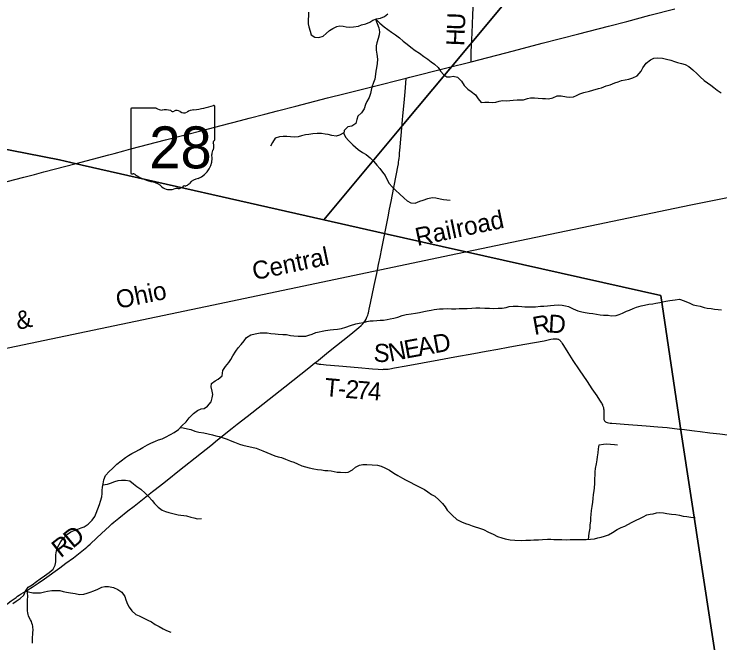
# Model space of a CAD drawing. Extents: x 1442749 to 1756758, y 235267 to 677782.
# Drawn here: x 1576295 to 1587992, y 474517 to 484946 of the extents above; entities that cross this region are included whole.
import ezdxf

# ---------------------------------------------------------------- set-up
doc = ezdxf.new("R2010")
doc.units = 0
for name, color, linetype in [('GM_X_County_Road', 7, 'Continuous'), ('GM_X_County_Road_Text', 7, 'Continuous'), ('GM_X_Minor_River', 7, 'Continuous'), ('GM_X_Rail_Line', 7, 'Continuous'), ('GM_X_Rail_Line_Text', 7, 'Continuous'), ('GM_X_State_Location', 7, 'Continuous'), ('GM_X_State_Route', 7, 'Continuous'), ('GM_X_State_Shield', 7, 'Continuous'), ('GM_X_Township', 7, 'Continuous'), ('GM_X_Township_Road', 7, 'Continuous'), ('GM_X_Township_Road_Text', 7, 'Continuous')]:
    doc.layers.add(name, color=color, linetype=linetype)

msp = doc.modelspace()

# ---------------------------------------------------------------- linework, layer by layer
at = {"layer": 'GM_X_County_Road'}
for points in [[(1582733, 483191), (1582739, 483257), (1582758, 483476), (1582774, 483656), (1582787, 483800), (1582794, 483886)], [(1582482, 481527), (1582494, 481585), (1582519, 481713), (1582544, 481835), (1582590, 482070), (1582634, 482295), (1582657, 482415), (1582664, 482463), (1582668, 482491), (1582673, 482525), (1582675, 482552), (1582680, 482597), (1582684, 482643), (1582688, 482682), (1582710, 482931), (1582733, 483191)], [(1581281, 479160), (1581304, 479179), (1581505, 479342), (1581873, 479638), (1582009, 479747), (1582046, 479780), (1582072, 479806), (1582093, 479831), (1582111, 479859), (1582128, 479888), (1582142, 479918), (1582155, 479952), (1582161, 479972), (1582167, 479993), (1582174, 480018), (1582182, 480050), (1582204, 480153), (1582264, 480446), (1582306, 480641), (1582336, 480793), (1582360, 480915), (1582388, 481056), (1582482, 481527)], [(1576517, 475394), (1576534, 475404), (1576566, 475424), (1576593, 475441), (1576625, 475462), (1576691, 475506), (1576797, 475579), (1577052, 475763), (1577152, 475837), (1577279, 475930), (1577306, 475950), (1577335, 475972), (1577360, 475992), (1577389, 476014), (1577417, 476036), (1577445, 476059), (1577473, 476083), (1577499, 476106), (1577524, 476128), (1577553, 476155), (1577663, 476259), (1577812, 476398), (1577868, 476448), (1577890, 476468), (1577916, 476489), (1577949, 476517), (1578031, 476585), (1578182, 476706), (1578283, 476784), (1578314, 476808), (1578340, 476829), (1578589, 477026), (1578610, 477043), (1578632, 477060), (1578755, 477156), (1578857, 477238), (1579009, 477358), (1579114, 477442), (1579297, 477586), (1579402, 477671), (1579553, 477792), (1579668, 477883), (1579909, 478076), (1579994, 478143), (1580159, 478273), (1580779, 478763), (1581179, 479077), (1581281, 479160)], [(1575727, 474804), (1575741, 474814), (1575902, 474943), (1576071, 475078), (1576248, 475214), (1576326, 475271), (1576351, 475290), (1576377, 475307), (1576413, 475332), (1576448, 475352), (1576484, 475373), (1576507, 475388), (1576517, 475394)], [(1576597, 474513), (1576598, 474536), (1576601, 474592), (1576607, 474677), (1576608, 474739), (1576607, 474771), (1576605, 474793), (1576599, 474819), (1576591, 474846), (1576580, 474873), (1576565, 474902), (1576546, 474940), (1576535, 474965), (1576528, 474987), (1576523, 475013), (1576519, 475046), (1576518, 475072), (1576518, 475096), (1576519, 475224), (1576520, 475292), (1576518, 475348), (1576517, 475394)]]:
    msp.add_lwpolyline(points, dxfattribs=at)
at = {"layer": 'GM_X_Minor_River'}
for points in [[(1581173, 484978), (1581174, 484921), (1581167, 484851), (1581171, 484783), (1581180, 484733), (1581199, 484661), (1581218, 484604), (1581278, 484563), (1581346, 484558), (1581416, 484578), (1581467, 484623), (1581524, 484676), (1581577, 484708), (1581641, 484739), (1581694, 484752), (1581746, 484744), (1581800, 484735), (1581852, 484730), (1581918, 484737), (1582000, 484748), (1582055, 484766), (1582125, 484787), (1582188, 484814), (1582238, 484844), (1582299, 484867), (1582369, 484880), (1582432, 484907), (1582486, 484949)], [(1582283, 484861), (1582310, 484790), (1582339, 484718), (1582350, 484652), (1582343, 484600), (1582327, 484544), (1582304, 484472), (1582293, 484420), (1582298, 484348), (1582307, 484283), (1582316, 484201), (1582313, 484127), (1582302, 484057), (1582291, 483999), (1582285, 483949), (1582271, 483867), (1582249, 483813), (1582226, 483735), (1582215, 483683), (1582202, 483629), (1582181, 483565), (1582140, 483498), (1582117, 483446), (1582098, 483374), (1582053, 483307), (1581994, 483251), (1581976, 483199), (1581959, 483131), (1581890, 483086), (1581824, 483075), (1581765, 483018), (1581758, 482964), (1581787, 482905), (1581845, 482842), (1581908, 482775), (1581995, 482700), (1582071, 482649), (1582128, 482618), (1582194, 482561), (1582255, 482500), (1582309, 482439), (1582354, 482387), (1582401, 482322), (1582443, 482269), (1582466, 482219), (1582509, 482136), (1582559, 482083), (1582622, 482022), (1582683, 481965), (1582757, 481892), (1582810, 481848), (1582870, 481815), (1582940, 481812), (1583021, 481841), (1583077, 481862), (1583150, 481887), (1583224, 481902), (1583282, 481898), (1583356, 481883), (1583410, 481872), (1583466, 481867), (1583522, 481862)], [(1582291, 484864), (1582354, 484796), (1582429, 484735), (1582487, 484692), (1582549, 484649), (1582614, 484602), (1582680, 484553), (1582745, 484498), (1582809, 484447), (1582868, 484396), (1582942, 484343), (1583013, 484296), (1583087, 484241), (1583150, 484196), (1583208, 484153), (1583261, 484113), (1583325, 484058), (1583360, 483999), (1583417, 483936), (1583469, 483908), (1583523, 483903), (1583574, 483916), (1583644, 483901), (1583707, 483834), (1583754, 483762), (1583813, 483699), (1583869, 483660), (1583943, 483605), (1583984, 483538), (1584037, 483481), (1584097, 483483), (1584164, 483484), (1584218, 483481), (1584276, 483488), (1584336, 483501), (1584391, 483511), (1584459, 483510), (1584509, 483513), (1584567, 483521), (1584635, 483524), (1584685, 483523), (1584740, 483524), (1584802, 483544), (1584856, 483555), (1584917, 483558), (1584983, 483551), (1585051, 483548), (1585101, 483546), (1585153, 483541), (1585221, 483558), (1585298, 483589), (1585360, 483588), (1585448, 483575), (1585502, 483569), (1585567, 483572), (1585617, 483597), (1585672, 483626), (1585738, 483644), (1585833, 483666), (1585887, 483682), (1585982, 483713), (1586032, 483724), (1586110, 483755), (1586175, 483774), (1586252, 483805), (1586304, 483825), (1586364, 483844), (1586425, 483857), (1586481, 483869), (1586551, 483890), (1586624, 483923), (1586689, 484002), (1586714, 484054), (1586771, 484133), (1586842, 484187), (1586897, 484216), (1586963, 484223), (1587041, 484214), (1587107, 484199), (1587177, 484180), (1587239, 484161), (1587291, 484145), (1587357, 484126), (1587415, 484111), (1587477, 484078), (1587542, 484023), (1587615, 483956), (1587667, 483903), (1587734, 483842), (1587786, 483804), (1587841, 483767), (1587893, 483726), (1587947, 483685), (1588014, 483640)], [(1581760, 482978), (1581686, 482940), (1581631, 482923), (1581559, 482932), (1581501, 482947), (1581449, 482956), (1581389, 482968), (1581319, 482967), (1581247, 482960), (1581180, 482949), (1581124, 482942), (1581056, 482929), (1581001, 482909), (1580949, 482904), (1580875, 482911), (1580815, 482916), (1580755, 482918), (1580692, 482911), (1580624, 482886), (1580577, 482815), (1580544, 482753)], [(1585314, 480123), (1585378, 480117), (1585432, 480106), (1585484, 480095), (1585560, 480058), (1585640, 480025), (1585704, 480010), (1585762, 479997), (1585826, 479988), (1585884, 479980), (1586010, 479960), (1586062, 479955), (1586140, 479950), (1586192, 479944), (1586271, 479945), (1586325, 479966), (1586377, 479985), (1586442, 480017), (1586496, 480034), (1586555, 480063), (1586609, 480083), (1586690, 480108), (1586744, 480121), (1586814, 480134), (1586879, 480141), (1586929, 480151), (1586995, 480164), (1587046, 480175), (1587098, 480184), (1587162, 480198), (1587253, 480209), (1587323, 480216), (1587403, 480191), (1587493, 480149), (1587552, 480126), (1587606, 480112), (1587668, 480099), (1587730, 480082), (1587782, 480071), (1587848, 480063), (1587902, 480054), (1587964, 480047), (1588017, 480040)], [(1579444, 478405), (1579500, 478445), (1579561, 478514), (1579578, 478580), (1579587, 478636), (1579578, 478692), (1579561, 478765), (1579567, 478817), (1579626, 478866), (1579677, 478893), (1579743, 478949), (1579755, 479033), (1579800, 479100), (1579851, 479166), (1579887, 479219), (1579918, 479279), (1579971, 479355), (1580010, 479408), (1580057, 479466), (1580106, 479525), (1580147, 479581), (1580216, 479628), (1580288, 479641), (1580371, 479662), (1580431, 479657), (1580489, 479657), (1580547, 479648), (1580619, 479643), (1580673, 479638), (1580749, 479631), (1580807, 479633), (1580873, 479614), (1580929, 479607), (1581004, 479602), (1581064, 479603), (1581128, 479606), (1581178, 479620), (1581233, 479639), (1581297, 479664), (1581348, 479678), (1581400, 479689), (1581454, 479700), (1581532, 479709), (1581589, 479715), (1581655, 479718), (1581723, 479733), (1581792, 479754), (1581872, 479783), (1581957, 479810), (1582015, 479821), (1582088, 479832), (1582142, 479848), (1582194, 479859), (1582248, 479860), (1582307, 479866), (1582361, 479867), (1582415, 479872), (1582477, 479879), (1582530, 479893), (1582586, 479902), (1582656, 479919), (1582729, 479946), (1582791, 479964), (1582874, 479975), (1582946, 479986), (1583016, 479999), (1583083, 480014), (1583141, 480027), (1583205, 480038), (1583258, 480044), (1583344, 480055), (1583404, 480058), (1583470, 480063), (1583545, 480058), (1583617, 480059), (1583673, 480062), (1583745, 480064), (1583803, 480063), (1583882, 480066), (1583946, 480073), (1584012, 480076), (1584098, 480071), (1584172, 480066), (1584245, 480065), (1584319, 480066), (1584381, 480067), (1584449, 480080), (1584502, 480098), (1584564, 480103), (1584650, 480100), (1584708, 480095), (1584762, 480092), (1584818, 480090), (1584881, 480089), (1584937, 480090), (1585021, 480099), (1585077, 480102), (1585134, 480108), (1585186, 480113), (1585246, 480118), (1585314, 480123)], [(1576455, 475310), (1576486, 475373), (1576527, 475439), (1576596, 475480), (1576667, 475537), (1576727, 475579), (1576798, 475628), (1576875, 475683), (1576942, 475740), (1576973, 475808), (1576984, 475862), (1576984, 475922), (1576987, 475978), (1576996, 476044), (1577011, 476098), (1577040, 476150), (1577071, 476201), (1577113, 476253), (1577178, 476318), (1577235, 476361), (1577289, 476379), (1577350, 476402), (1577406, 476423), (1577458, 476443), (1577521, 476488), (1577588, 476551), (1577631, 476615), (1577656, 476668), (1577681, 476740), (1577708, 476812), (1577729, 476868), (1577746, 476940), (1577753, 476992), (1577755, 477042), (1577760, 477102), (1577769, 477154), (1577780, 477224), (1577811, 477292), (1577870, 477357), (1577923, 477407), (1577996, 477482), (1578067, 477535), (1578138, 477590), (1578188, 477623), (1578247, 477659), (1578299, 477688), (1578370, 477725), (1578426, 477757), (1578507, 477800), (1578558, 477827), (1578638, 477860), (1578690, 477883), (1578751, 477904), (1578801, 477930), (1578884, 477973), (1578947, 478008), (1579017, 478057), (1579074, 478119), (1579145, 478182), (1579198, 478249), (1579267, 478320), (1579334, 478370), (1579395, 478399), (1579444, 478405)], [(1579048, 478090), (1579096, 478082), (1579170, 478067), (1579222, 478058), (1579291, 478031), (1579355, 478010), (1579438, 477999)], [(1579438, 477999), (1579512, 477986), (1579584, 477965), (1579640, 477952), (1579694, 477939), (1579758, 477918), (1579826, 477895), (1579878, 477875), (1579949, 477844), (1580029, 477813), (1580087, 477794), (1580159, 477777), (1580233, 477764), (1580307, 477745), (1580359, 477724), (1580419, 477701), (1580483, 477676), (1580552, 477649), (1580616, 477621), (1580672, 477604), (1580724, 477589), (1580794, 477566), (1580876, 477533), (1580932, 477516), (1580990, 477487), (1581065, 477456), (1581123, 477436), (1581187, 477419), (1581261, 477404), (1581325, 477395), (1581391, 477386), (1581443, 477377), (1581493, 477375), (1581549, 477368), (1581647, 477351), (1581702, 477348), (1581784, 477343), (1581834, 477348), (1581901, 477389), (1581951, 477433), (1582020, 477462), (1582074, 477477), (1582141, 477476), (1582227, 477469), (1582317, 477464), (1582377, 477447), (1582439, 477423), (1582516, 477383), (1582588, 477330), (1582655, 477291), (1582731, 477248), (1582783, 477220), (1582847, 477187), (1582940, 477141), (1583006, 477106), (1583094, 477061), (1583153, 477022), (1583213, 476978), (1583265, 476949), (1583334, 476892), (1583393, 476829), (1583439, 476772), (1583474, 476716), (1583555, 476634), (1583632, 476565), (1583710, 476524), (1583776, 476497), (1583830, 476480), (1583884, 476460), (1583938, 476441), (1583992, 476426), (1584077, 476395), (1584159, 476352), (1584235, 476321), (1584305, 476284), (1584380, 476257), (1584434, 476242), (1584518, 476225), (1584594, 476218), (1584703, 476217), (1584777, 476220), (1584855, 476223), (1584909, 476224), (1584984, 476227), (1585054, 476232), (1585136, 476239), (1585188, 476236), (1585238, 476234), (1585319, 476231), (1585375, 476230), (1585443, 476227), (1585509, 476230), (1585569, 476231), (1585656, 476234), (1585724, 476231), (1585778, 476231), (1585848, 476236), (1585916, 476243), (1585971, 476260), (1586025, 476270), (1586081, 476287)], [(1585817, 476234), (1585827, 476336), (1585841, 476418), (1585845, 476474), (1585854, 476538), (1585855, 476589), (1585858, 476647), (1585867, 476711), (1585877, 476779), (1585888, 476849), (1585893, 476913), (1585900, 476979), (1585907, 477041), (1585912, 477091), (1585917, 477163), (1585922, 477237), (1585925, 477305), (1585927, 477355), (1585932, 477407), (1585947, 477485), (1585958, 477553), (1585965, 477605), (1585974, 477667), (1585980, 477733), (1585991, 477801), (1586062, 477815), (1586118, 477816), (1586178, 477815), (1586246, 477810), (1586298, 477802)], [(1577766, 477136), (1577843, 477149), (1577893, 477166), (1577966, 477195), (1578020, 477211), (1578072, 477218), (1578138, 477217), (1578212, 477202), (1578272, 477155), (1578327, 477112), (1578396, 477069), (1578468, 477000), (1578521, 476945), (1578580, 476880), (1578621, 476828), (1578684, 476767), (1578750, 476716), (1578802, 476697), (1578857, 476678), (1578923, 476663), (1579011, 476640), (1579151, 476622), (1579221, 476603), (1579272, 476592), (1579336, 476577), (1579400, 476579)], [(1586081, 476287), (1586146, 476310), (1586213, 476347), (1586287, 476395), (1586354, 476432), (1586417, 476455), (1586467, 476482), (1586538, 476520), (1586606, 476551), (1586663, 476580), (1586719, 476605), (1586780, 476639), (1586834, 476654), (1586885, 476659), (1586939, 476673), (1586999, 476682), (1587055, 476675), (1587113, 476662), (1587189, 476653), (1587263, 476649), (1587323, 476636), (1587385, 476621), (1587446, 476614), (1587510, 476603), (1587580, 476596)], [(1576488, 475377), (1576534, 475365), (1576606, 475348), (1576678, 475345), (1576734, 475346), (1576798, 475361), (1576848, 475374), (1576917, 475384), (1576993, 475387), (1577055, 475384), (1577109, 475371), (1577165, 475360), (1577230, 475347), (1577308, 475334), (1577380, 475321), (1577448, 475324), (1577503, 475339), (1577557, 475357), (1577615, 475378), (1577680, 475407), (1577750, 475440), (1577800, 475450), (1577859, 475451), (1577942, 475434), (1578012, 475401), (1578079, 475356), (1578128, 475285), (1578146, 475232), (1578175, 475158), (1578200, 475107), (1578245, 475047), (1578310, 474986), (1578366, 474965), (1578436, 474932), (1578509, 474891), (1578571, 474864), (1578634, 474823), (1578698, 474786), (1578763, 474749), (1578823, 474722), (1578893, 474695)], [(1576271, 475170), (1576328, 475209), (1576394, 475254), (1576455, 475310)]]:
    msp.add_lwpolyline(points, dxfattribs=at)
at = {"layer": 'GM_X_Rail_Line'}
msp.add_lwpolyline([(1571148, 478363), (1571889, 478539), (1575743, 479319), (1579466, 480096), (1583642, 480978), (1587511, 481783), (1590382, 482359), (1593451, 482999), (1594964, 483308), (1595339, 483357), (1595650, 483379), (1596034, 483391), (1596557, 483385), (1598434, 483400), (1602128, 483416), (1606202, 483416), (1608267, 483417), (1610514, 483462), (1613925, 483518), (1615664, 483549), (1619432, 483601)], dxfattribs=at)
at = {"layer": 'GM_X_State_Route'}
msp.add_lwpolyline([(1576180, 482168), (1576456, 482241), (1576631, 482287), (1576789, 482329), (1577322, 482469), (1577865, 482613), (1577953, 482636), (1578112, 482678), (1578229, 482709), (1578801, 482859), (1579153, 482950), (1579413, 483018), (1579725, 483097), (1580049, 483181), (1580192, 483219), (1580452, 483286), (1580661, 483342), (1580964, 483418), (1581487, 483555), (1581779, 483631), (1582222, 483742), (1582794, 483886), (1582855, 483901), (1583444, 484047), (1583469, 484054), (1583868, 484154), (1584574, 484339), (1585044, 484462), (1585654, 484621), (1586146, 484747), (1586448, 484825), (1586832, 484926), (1587248, 485033)], dxfattribs=at)
at = {"layer": 'GM_X_State_Shield'}
for p, q in [((1578227, 483369), (1578227, 482312)), ((1578648, 483387), (1578241, 483387)), ((1579619, 482860), (1579619, 483413)), ((1579619, 482861), (1579619, 482860))]:
    msp.add_line(p, q, dxfattribs=at)
for centre, radius, start, end in [((1578243, 483371), 16.1, 98.1301, 188.1301), ((1578746, 483510), 156, 231.6195, 271.1119), ((1578797, 482794), 562, 80.4867, 94.9883), ((1578925, 483377), 45.1, 219.7921, 297.1024), ((1578991, 483254), 93.8, 54.4667, 119.1411), ((1579312, 483064), 297, 97.3462, 120.7689), ((1579123, 484828), 1476, 275.8445, 288.9065), ((1579604, 483416), 15.5, 351.8621, 97.738), ((1579112, 483422), 113, 233.8562, 294.8282), ((1579616, 482820), 24, 107.944, 210.337), ((1579463, 482750), 144, 340.033, 23.6496), ((1579603, 482858), 16.6, 289.6038, 7.7341), ((1579675, 482629), 105, 136.8065, 186.9296), ((1579206, 482559), 369, 292.3089, 8.9858), ((1578243, 482310), 16.3, 171.9584, 258.3066), ((1578246, 482418), 124, 267.339, 280.6039), ((1578271, 482251), 44.8, 29.7484, 93.2717), ((1578836, 483201), 1066, 240.4129, 257.1985), ((1579362, 482016), 202, 94.4031, 142.5768), ((1578518, 481838), 334, 47.1842, 75.836), ((1578879, 482246), 212, 230.7004, 286.2918), ((1579017, 482167), 113, 268.777, 315.5493), ((1579119, 482065), 31.8, 65.7517, 132.6484), ((1579105, 482210), 119, 282.8732, 323.2771), ((1579001, 481881), 174, 85.6951, 111.2099)]:
    msp.add_arc(centre, radius, start, end, dxfattribs=at)
at = {"layer": 'GM_X_Township'}
for points in [[(1600346, 496373), (1594192, 493386), (1589677, 491347), (1589558, 491294), (1586641, 487791), (1583852, 484442), (1583514, 484036), (1582700, 483060), (1581429, 481533), (1577422, 482442), (1577047, 482527), (1571453, 483622), (1569628, 483980), (1570529, 487256), (1571154, 489524), (1571164, 489560), (1572410, 494039), (1572955, 496035), (1573762, 498986), (1574679, 502300)], [(1590479, 454965), (1590579, 456501), (1589955, 460536), (1589883, 461020), (1588851, 468025), (1588027, 473613), (1587351, 478007), (1587012, 480278), (1582429, 481309), (1581429, 481533), (1582700, 483060), (1583514, 484036), (1583852, 484442), (1586641, 487791), (1589558, 491294), (1589677, 491347), (1594192, 493386), (1600346, 496373)], [(1571453, 483622), (1577047, 482527), (1577422, 482442), (1581429, 481533), (1582429, 481309), (1587012, 480278), (1587351, 478007), (1588027, 473613), (1588851, 468025), (1589883, 461020)]]:
    msp.add_lwpolyline(points, dxfattribs=at)
at = {"layer": 'GM_X_Township_Road'}
for points in [[(1583882, 484557), (1583884, 484600), (1583892, 484810), (1583896, 484902), (1583908, 485269)], [(1583873, 484387), (1583875, 484423), (1583879, 484492), (1583882, 484557)], [(1583868, 484154), (1583869, 484204), (1583869, 484322), (1583870, 484342), (1583871, 484361), (1583873, 484387), (1583873, 484387)], [(1581281, 479160), (1581321, 479147), (1581333, 479143), (1581353, 479140), (1581379, 479137), (1581467, 479130), (1581676, 479113), (1581996, 479083), (1582235, 479063), (1582330, 479057), (1582399, 479054), (1582416, 479055), (1582433, 479055), (1582451, 479055), (1582468, 479056), (1582492, 479059), (1582520, 479063), (1582600, 479078), (1582794, 479113), (1583336, 479213), (1583601, 479261), (1583914, 479318), (1584120, 479357), (1584311, 479390), (1584482, 479422), (1584633, 479448), (1584921, 479500), (1585079, 479529), (1585192, 479552), (1585231, 479559), (1585248, 479561), (1585264, 479562), (1585278, 479562), (1585291, 479560), (1585305, 479557), (1585317, 479552), (1585328, 479546), (1585337, 479538), (1585345, 479531), (1585352, 479522), (1585366, 479503), (1585378, 479484), (1585399, 479450), (1585474, 479331), (1585555, 479203), (1585660, 479045), (1585793, 478850), (1585871, 478732), (1585951, 478616), (1585998, 478545), (1586028, 478494), (1586036, 478480), (1586044, 478465), (1586049, 478454), (1586054, 478441), (1586057, 478432), (1586061, 478420), (1586064, 478408), (1586066, 478397), (1586067, 478382), (1586069, 478364), (1586070, 478332), (1586069, 478286), (1586068, 478246), (1586069, 478236), (1586071, 478223), (1586074, 478212), (1586080, 478199), (1586086, 478192), (1586096, 478183), (1586108, 478176), (1586122, 478171), (1586145, 478166), (1586171, 478163), (1586187, 478161), (1586201, 478160), (1586273, 478156), (1586404, 478147), (1586773, 478119), (1586966, 478103), (1587120, 478087), (1587325, 478063), (1587361, 478059)], [(1587361, 478059), (1587570, 478033)], [(1587570, 478033), (1587667, 478021), (1587826, 478003), (1587989, 477984), (1588247, 477953), (1588590, 477915), (1588636, 477909), (1588667, 477906), (1588688, 477906)]]:
    msp.add_lwpolyline(points, dxfattribs=at)

# ---------------------------------------------------------------- texts
at = {"layer": 'GM_X_County_Road_Text'}
for s, rotation, p in [('D', 39.6506, (1577267, 476074)), ('R', 37.8918, (1577065, 475917))]:
    msp.add_text(s, height=300, rotation=rotation, dxfattribs=at).set_placement(p)
at = {"layer": 'GM_X_Rail_Line_Text'}
for s, rotation, p in [('Railroad', 11.8967, (1582977, 481098)), ('Central', 11.8251, (1580275, 480531)), ('Ohio', 11.6638, (1578014, 480056)), ('&', 12.0933, (1576354, 479708))]:
    msp.add_text(s, height=299, rotation=rotation, dxfattribs=at).set_placement(p)
at = {"layer": 'GM_X_State_Location'}
for s in ['s', 'r']:
    msp.add_text(s, height=1, dxfattribs=at).set_placement((1578907, 482770))
msp.add_text('28', height=1, rotation=0, dxfattribs=at).set_placement((1578656, 482698))
at = {"layer": 'GM_X_State_Shield'}
msp.add_text('28', height=696.1, dxfattribs=at).set_placement((1578534, 482387))
at = {"layer": 'GM_X_Township_Road_Text'}
for s, rotation, p in [('U', 87.9275, (1583766, 484675)), ('H', 87.9231, (1583756, 484412)), ('D', 356.7963, (1585142, 479665)), ('R', 10.2452, (1584918, 479622)), ('D', 10.3433, (1583267, 479319)), ('N', 11.3251, (1582529, 479179)), ('E', 10.3416, (1582787, 479231)), ('A', 10.3469, (1583008, 479271)), ('S', 357.186, (1582247, 479183)), ('T', 354.9922, (1581431, 478613)), ('2', 355.0419, (1581777, 478583)), ('7', 355.186, (1581962, 478567)), ('4', 355.7213, (1582149, 478551)), ('-', 355.0052, (1581654, 478594))]:
    msp.add_text(s, height=300, rotation=rotation, dxfattribs=at).set_placement(p)

doc.saveas('drawing.dxf')
